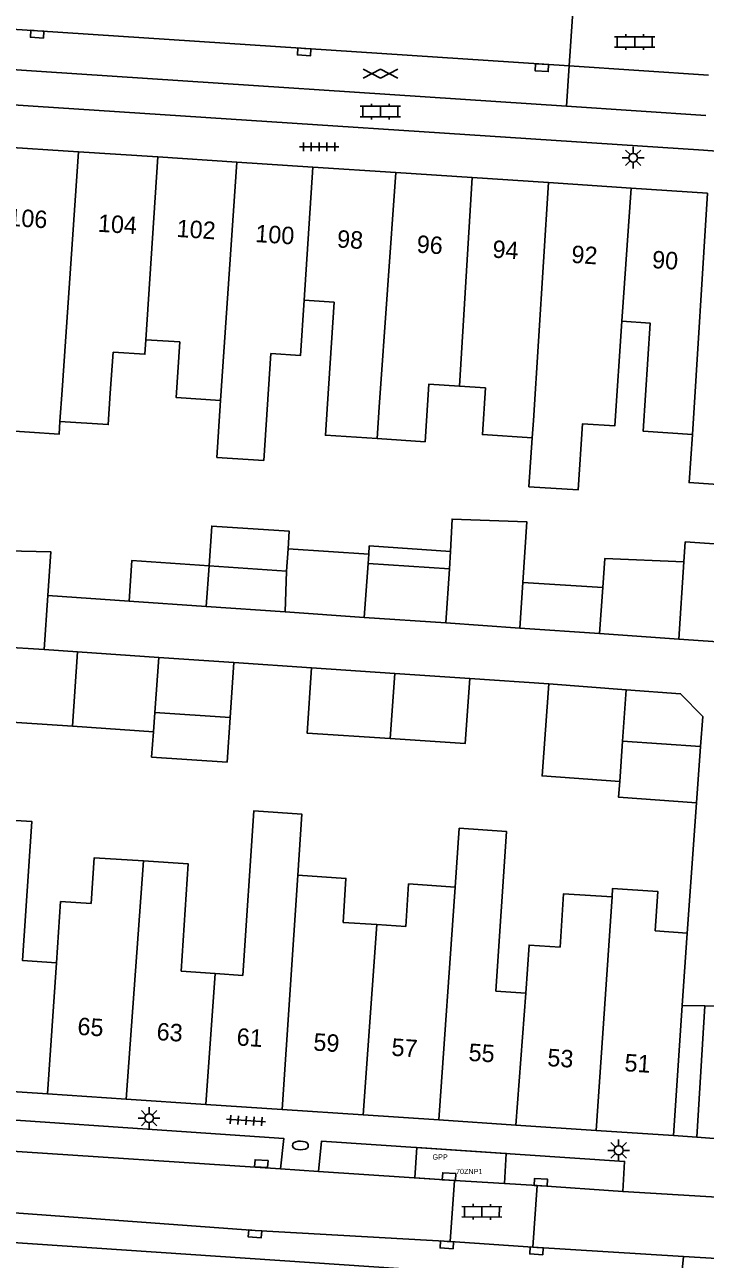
# Model space of a CAD drawing. Extents: x 132994 to 136000, y 393499 to 395512.
# Drawn here: x 133632.5 to 133671.5, y 395320.5 to 395391.3 of the extents above; entities that cross this region are included whole.
import ezdxf

# ---------------------------------------------------------------- set-up
doc = ezdxf.new("R2010")
doc.units = 0
for name, color, linetype in [('bp-anno-kenteken', 7, 'Continuous'), ('bp-grn-parkeervak', 7, 'Continuous'), ('gg-afsc-erfafscheiding', 7, 'Continuous'), ('gg-anno-huisnummerreeks BGT', 7, 'Continuous'), ('gg-bbg-gedigitaliseerde bebouwing', 7, 'Continuous'), ('gg-bbg-gedigitaliseerde bebouwing onder overbouw', 7, 'Continuous'), ('gg-bbg-gedigitaliseerde bijgebouw', 7, 'Continuous'), ('gg-bbg-hoofdgebouw', 7, 'Continuous'), ('gg-bbg-luifel en loopbrug', 7, 'Continuous'), ('gg-bbg-pand overbouw', 7, 'Continuous'), ('gg-bbg-tussenscheiding', 7, 'Continuous'), ('gg-bbg-tussenscheiding niveau 01', 7, 'Continuous'), ('gg-knt-verharding', 7, 'Continuous'), ('gg-knt-verharding nz', 7, 'Continuous'), ('gt-symb-brandkraan', 7, 'Continuous'), ('gt-symb-gesloten verharding', 7, 'Continuous'), ('gt-symb-klinker verharding', 7, 'Continuous'), ('gt-symb-kolk', 7, 'Continuous'), ('gt-symb-lichtmast', 7, 'Continuous'), ('gt-symb-tegel verharding', 7, 'Continuous'), ('kenmerkpunt gehandicapten parkeerplaats', 7, 'Continuous')]:
    doc.layers.add(name, color=color, linetype=linetype)

# ---------------------------------------------------------------- blocks, each defined once
blk = doc.blocks.new('gt0-LMAST')
at = {"layer": 'gt-symb-lichtmast'}
for p, q in [((-0.182, 0.173), (-0.447, 0.438)), ((-0.005, 0.246), (-0.005, 0.621)), ((0.172, 0.173), (0.437, 0.438)), ((-0.255, -0.004), (-0.63, -0.004)), ((-0.182, -0.181), (-0.447, -0.446)), ((-0.005, -0.254), (-0.005, -0.629)), ((0.437, -0.446), (0.172, -0.181)), ((0.245, -0.004), (0.62, -0.004))]:
    blk.add_line(p, q, dxfattribs=at)
blk.add_circle((-0.005, -0.004), 0.25, dxfattribs=at)
blk = doc.blocks.new('gt0-KL1')
at = {"layer": 'gt-symb-klinker verharding'}
for p, q in [((-1.15, 0.3), (1.15, 0.3)), ((-1, -0.3), (-1, 0.3)), ((-0.5, 0.3), (-0.5, 0.45)), ((0, -0.3), (0, 0.3)), ((0.5, 0.3), (0.5, 0.45)), ((1, -0.3), (1, 0.3)), ((-1.15, -0.3), (1.15, -0.3)), ((-0.5, -0.45), (-0.5, -0.3)), ((0.5, -0.45), (0.5, -0.3))]:
    blk.add_line(p, q, dxfattribs=at)
blk = doc.blocks.new('gt0-TEG1')
at = {"layer": 'gt-symb-tegel verharding'}
for p, q in [((-1.125, 0), (1.125, 0)), ((-0.9, -0.25), (-0.9, 0.25)), ((-0.45, -0.25), (-0.45, 0.25)), ((0, -0.25), (0, 0.25)), ((0.45, -0.25), (0.45, 0.25)), ((0.9, -0.25), (0.9, 0.25))]:
    blk.add_line(p, q, dxfattribs=at)
blk = doc.blocks.new('gt0-GESVH1')
at = {"layer": 'gt-symb-gesloten verharding'}
for p, q in [((-0.992, -0.261), (0.008, 0.239)), ((0.008, -0.261), (-0.992, 0.239)), ((0.008, 0.239), (1.008, -0.261)), ((1.008, 0.239), (0.008, -0.261))]:
    blk.add_line(p, q, dxfattribs=at)
blk = doc.blocks.new('gt0-KOLK')
at = {"layer": 'gt-symb-kolk'}
blk.add_lwpolyline([(0, 0), (0.375, 0), (0.375, 0.4), (-0.375, 0.4), (-0.375, 0), (0, 0)], dxfattribs=at)
blk = doc.blocks.new('gt0-BR')
at = {"layer": 'gt-symb-brandkraan'}
for centre, radius, start, end in [((-0.244, 0), 0.206, 107.56694, 252.43307), ((0.599, -2.664), 3, 106.89205, 107.56694), ((0, -0.691), 0.938, 73.10799, 106.89205), ((-0.599, -2.664), 3, 72.43309, 73.10799), ((0.244, 0), 0.206, 287.56695, 72.43309), ((0.599, 2.664), 3, 252.43307, 253.10797), ((0, 0.691), 0.938, 253.10797, 286.89206), ((-0.599, 2.664), 3, 286.89206, 287.56695)]:
    blk.add_arc(centre, radius, start, end, dxfattribs=at)

msp = doc.modelspace()

# ---------------------------------------------------------------- linework, layer by layer
at = {"layer": 'bp-grn-parkeervak'}
msp.add_lwpolyline([(133654.852, 395325.209), (133654.967, 395326.949), (133660.098, 395326.605), (133659.993, 395324.883), (133657.139, 395325.057), (133654.852, 395325.209)], dxfattribs=at)
at = {"layer": 'gg-afsc-erfafscheiding'}
for p, q in [((133638.47, 395358.272), (133633.821, 395358.591)), ((133648.926, 395354.454), (133644.476, 395354.757)), ((133662.545, 395353.527), (133658.013, 395353.849)), ((133671.013, 395346.71), (133670.47, 395339.245))]:
    msp.add_line(p, q, dxfattribs=at)
at = {"layer": 'gg-bbg-gedigitaliseerde bebouwing'}
for p, q in [((133637.551, 395372.55), (133637.396, 395370.194)), ((133658.907, 395370.511), (133657.411, 395370.611)), ((133643.706, 395369.789), (133643.503, 395366.519)), ((133652.695, 395367.597), (133655.454, 395367.418)), ((133646.205, 395366.344), (133643.503, 395366.519)), ((133670.287, 395360.539), (133670.363, 395361.678)), ((133650.739, 395339.858), (133652.675, 395339.73)), ((133654.34, 395339.62), (133652.675, 395339.73)), ((133670.47, 395339.245), (133668.64, 395339.367)), ((133670.194, 395335.096), (133670.47, 395339.245)), ((133641.452, 395337.05), (133643.413, 395336.919)), ((133643.413, 395336.919), (133644.998, 395336.814)), ((133659.501, 395335.905), (133661.221, 395335.791))]:
    msp.add_line(p, q, dxfattribs=at)
for points in [[(133629.907, 395376.766), (133629.344, 395368.188), (133634.464, 395367.853), (133634.511, 395368.579)], [(133646.205, 395366.344), (133646.604, 395372.472), (133648.309, 395372.361), (133648.514, 395375.529)], [(133649.849, 395369.589), (133650.231, 395375.417), (133648.514, 395375.529)], [(133661.588, 395367.632), (133661.403, 395364.838), (133664.222, 395364.651), (133664.473, 395368.443), (133666.323, 395368.32), (133666.721, 395374.321)], [(133670.771, 395367.837), (133667.947, 395368.022), (133668.353, 395374.214), (133666.721, 395374.321)], [(133669.992, 395356.09), (133674.736, 395355.776), (133675.933, 395373.833)], [(133639.436, 395373.268), (133639.379, 395372.43), (133637.551, 395372.55)], [(133639.436, 395373.268), (133641.382, 395373.137), (133641.167, 395369.958), (133643.706, 395369.789)], [(133655.454, 395367.418), (133655.668, 395370.724), (133657.411, 395370.611)], [(133661.588, 395367.632), (133658.73, 395367.822), (133658.907, 395370.511)], [(133634.511, 395368.579), (133637.278, 395368.398), (133637.396, 395370.194)], [(133652.695, 395367.597), (133649.732, 395367.789), (133649.849, 395369.589)], [(133670.771, 395367.837), (133670.588, 395365.07), (133673.082, 395364.905), (133672.857, 395361.512), (133670.363, 395361.678)], [(133644.998, 395336.814), (133645.625, 395346.245), (133648.376, 395346.062), (133648.143, 395342.559)], [(133630.455, 395345.803), (133632.892, 395345.641), (133632.362, 395337.662), (133634.303, 395337.533)], [(133657.168, 395341.882), (133657.406, 395345.255), (133660.109, 395345.076), (133659.501, 395335.905)], [(133636.298, 395340.931), (133636.472, 395343.565), (133639.308, 395343.377)], [(133639.308, 395343.377), (133641.862, 395343.208), (133641.452, 395337.05)], [(133648.143, 395342.559), (133650.906, 395342.375), (133650.739, 395339.858)], [(133654.34, 395339.62), (133654.502, 395342.059), (133657.168, 395341.882)], [(133663.186, 395338.44), (133663.39, 395341.502), (133666.169, 395341.317)], [(133666.169, 395341.317), (133666.201, 395341.802), (133668.79, 395341.63), (133668.64, 395339.367)], [(133634.303, 395337.533), (133634.541, 395341.047), (133636.298, 395340.931)], [(133661.221, 395335.791), (133661.405, 395338.559), (133663.186, 395338.44)]]:
    msp.add_lwpolyline(points, dxfattribs=at)
at = {"layer": 'gg-bbg-gedigitaliseerde bebouwing onder overbouw'}
msp.add_line((133670.194, 395335.096), (133669.7, 395327.63), dxfattribs=at)
at = {"layer": 'gg-bbg-gedigitaliseerde bijgebouw'}
for p, q in [((133647.59, 395361.278), (133647.502, 395359.989)), ((133652.215, 395360.961), (133647.59, 395361.278)), ((133656.904, 395361.119), (133656.855, 395360.12)), ((133652.18, 395360.44), (133652.215, 395360.961)), ((133656.855, 395360.12), (133652.18, 395360.44)), ((133647.502, 395359.989), (133643.059, 395360.294)), ((133661.06, 395359.349), (133665.638, 395359.063)), ((133633.821, 395358.591), (133633.609, 395355.496)), ((133638.47, 395358.272), (133642.899, 395357.968)), ((133647.428, 395357.657), (133642.899, 395357.968)), ((133651.957, 395357.345), (133647.428, 395357.657)), ((133656.632, 395357.023), (133651.957, 395357.345)), ((133660.875, 395356.731), (133656.632, 395357.023)), ((133665.45, 395356.416), (133660.875, 395356.731)), ((133669.992, 395356.09), (133665.45, 395356.416)), ((133633.609, 395355.496), (133635.509, 395355.367)), ((133635.509, 395355.367), (133640.174, 395355.049)), ((133640.174, 395355.049), (133644.476, 395354.757)), ((133644.261, 395351.599), (133644.476, 395354.757)), ((133653.706, 395354.136), (133648.926, 395354.454)), ((133658.013, 395353.849), (133653.706, 395354.136)), ((133662.545, 395353.527), (133666.974, 395353.196)), ((133639.865, 395350.789), (133639.94, 395351.893)), ((133639.94, 395351.893), (133644.261, 395351.599)), ((133635.221, 395351.105), (133639.865, 395350.789)), ((133666.61, 395347.941), (133666.774, 395350.25)), ((133671.248, 395349.932), (133666.774, 395350.25))]:
    msp.add_line(p, q, dxfattribs=at)
for points in [[(133661.06, 395359.349), (133661.282, 395362.817), (133656.993, 395362.979), (133656.904, 395361.119)], [(133628.063, 395361.237), (133633.993, 395361.1), (133633.821, 395358.591)], [(133643.059, 395360.294), (133638.63, 395360.598), (133638.47, 395358.272)], [(133670.287, 395360.539), (133665.755, 395360.722), (133665.638, 395359.063)], [(133635.221, 395351.105), (133630.842, 395351.403), (133631.136, 395355.665)], [(133653.439, 395350.401), (133648.68, 395350.715), (133648.926, 395354.454)], [(133653.439, 395350.401), (133657.749, 395350.118), (133658.013, 395353.849)], [(133662.545, 395353.527), (133662.152, 395348.258), (133666.61, 395347.941)], [(133666.974, 395353.196), (133670.101, 395352.963), (133671.371, 395351.667), (133671.248, 395349.932)]]:
    msp.add_lwpolyline(points, dxfattribs=at)
at = {"layer": 'gg-bbg-hoofdgebouw'}
for p, q in [((133630.4, 395384.38), (133635.567, 395384.041)), ((133635.567, 395384.041), (133640.124, 395383.742)), ((133640.124, 395383.742), (133644.657, 395383.445)), ((133644.657, 395383.445), (133649.009, 395383.159)), ((133649.009, 395383.159), (133653.771, 395382.847)), ((133653.771, 395382.847), (133658.148, 395382.559)), ((133658.148, 395382.559), (133662.528, 395382.272)), ((133662.528, 395382.272), (133667.263, 395381.961)), ((133667.263, 395381.961), (133671.644, 395381.674)), ((133633.795, 395330.018), (133629.386, 395330.311)), ((133638.299, 395329.718), (133633.795, 395330.018)), ((133642.881, 395329.414), (133638.299, 395329.718)), ((133647.259, 395329.122), (133642.881, 395329.414)), ((133651.894, 395328.814), (133647.259, 395329.122)), ((133656.225, 395328.526), (133651.894, 395328.814)), ((133660.657, 395328.231), (133656.225, 395328.526)), ((133665.261, 395327.925), (133660.657, 395328.231)), ((133669.7, 395327.63), (133665.261, 395327.925))]:
    msp.add_line(p, q, dxfattribs=at)
at = {"layer": 'gg-bbg-luifel en loopbrug'}
msp.add_line((133671.248, 395349.932), (133671.013, 395346.71), dxfattribs=at)
for points in [[(133643.059, 395360.294), (133643.21, 395362.578), (133647.656, 395362.285), (133647.59, 395361.278)], [(133656.904, 395361.119), (133652.248, 395361.438), (133652.215, 395360.961)], [(133644.261, 395351.599), (133644.088, 395349.043), (133639.766, 395349.336), (133639.865, 395350.789)], [(133666.61, 395347.941), (133666.545, 395347.028), (133671.013, 395346.71)]]:
    msp.add_lwpolyline(points, dxfattribs=at)
at = {"layer": 'gg-bbg-pand overbouw'}
for p, q in [((133670.194, 395335.096), (133671.481, 395335.07)), ((133671.481, 395335.07), (133672.544, 395335.048)), ((133669.7, 395327.63), (133671.019, 395327.539)), ((133671.019, 395327.539), (133672.03, 395327.47))]:
    msp.add_line(p, q, dxfattribs=at)
at = {"layer": 'gg-bbg-tussenscheiding'}
for p, q in [((133634.629, 395370.376), (133635.567, 395384.041)), ((133639.436, 395373.268), (133640.124, 395383.742)), ((133643.706, 395369.789), (133644.657, 395383.445)), ((133648.514, 395375.529), (133649.009, 395383.159)), ((133652.814, 395369.395), (133653.771, 395382.847)), ((133657.411, 395370.611), (133658.148, 395382.559)), ((133661.654, 395368.628), (133662.528, 395382.272)), ((133666.721, 395374.321), (133667.263, 395381.961)), ((133670.771, 395367.837), (133671.644, 395381.674)), ((133634.629, 395370.376), (133634.511, 395368.579)), ((133652.814, 395369.395), (133652.695, 395367.597)), ((133661.654, 395368.628), (133661.588, 395367.632)), ((133652.18, 395360.44), (133651.957, 395357.345)), ((133670.287, 395360.539), (133669.992, 395356.09)), ((133643.059, 395360.294), (133642.899, 395357.968)), ((133647.502, 395359.989), (133647.428, 395357.657)), ((133656.855, 395360.12), (133656.632, 395357.023)), ((133661.06, 395359.349), (133660.875, 395356.731)), ((133665.638, 395359.063), (133665.45, 395356.416)), ((133633.609, 395355.496), (133631.136, 395355.665)), ((133635.221, 395351.105), (133635.509, 395355.367)), ((133640.174, 395355.049), (133639.94, 395351.893)), ((133653.706, 395354.136), (133653.439, 395350.401)), ((133666.974, 395353.196), (133666.774, 395350.25)), ((133638.299, 395329.718), (133639.308, 395343.377)), ((133647.259, 395329.122), (133648.143, 395342.559)), ((133656.225, 395328.526), (133657.168, 395341.882)), ((133665.261, 395327.925), (133666.169, 395341.317)), ((133651.894, 395328.814), (133652.675, 395339.73)), ((133633.795, 395330.018), (133634.303, 395337.533)), ((133642.881, 395329.414), (133643.413, 395336.919)), ((133660.657, 395328.231), (133661.221, 395335.791))]:
    msp.add_line(p, q, dxfattribs=at)
at = {"layer": 'gg-bbg-tussenscheiding niveau 01'}
msp.add_line((133671.019, 395327.539), (133671.481, 395335.07), dxfattribs=at)
at = {"layer": 'gg-knt-verharding'}
for p, q in [((133663.716, 395388.964), (133664.014, 395393.392)), ((133607.783, 395390.334), (133633.459, 395388.643)), ((133663.561, 395386.661), (133663.716, 395388.964)), ((133633.459, 395388.643), (133663.561, 395386.661)), ((133671.548, 395386.118), (133663.561, 395386.661)), ((133649.332, 395325.576), (133647.157, 395325.72)), ((133656.876, 395321.554), (133657.139, 395325.057)), ((133657.139, 395325.057), (133659.993, 395324.883)), ((133659.993, 395324.883), (133661.88, 395324.768)), ((133661.88, 395324.768), (133661.619, 395321.236)), ((133673.624, 395324.019), (133666.779, 395324.42)), ((133656.876, 395321.554), (133661.619, 395321.236)), ((133677.256, 395320.27), (133670.27, 395320.701))]:
    msp.add_line(p, q, dxfattribs=at)
for points in [[(133607.783, 395390.334), (133607.688, 395388.337), (133632.976, 395386.664)], [(133632.976, 395386.664), (133671.414, 395384.133), (133676.258, 395383.777)], [(133647.157, 395325.72), (133647.342, 395327.466), (133624.418, 395329.038)], [(133649.332, 395325.576), (133649.515, 395327.314), (133666.887, 395326.15), (133666.779, 395324.42)], [(133624.126, 395322.026), (133670.099, 395318.914), (133670.27, 395320.701)]]:
    msp.add_lwpolyline(points, dxfattribs=at)
at = {"layer": 'gg-knt-verharding nz'}
for p, q in [((133663.716, 395388.964), (133633.214, 395390.981)), ((133663.716, 395388.964), (133671.704, 395388.439)), ((133624.295, 395327.234), (133647.157, 395325.72)), ((133649.332, 395325.576), (133657.139, 395325.057)), ((133661.88, 395324.768), (133666.779, 395324.42)), ((133661.619, 395321.236), (133670.27, 395320.701))]:
    msp.add_line(p, q, dxfattribs=at)
for points in [[(133546.182, 395396.654), (133575.669, 395394.719), (133633.214, 395390.981)], [(133624.062, 395323.774), (133645.704, 395322.197), (133656.876, 395321.554)]]:
    msp.add_lwpolyline(points, dxfattribs=at)

# ---------------------------------------------------------------- block references
at = {"layer": 'gt-symb-brandkraan', "rotation": -0.6875163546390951}
msp.add_blockref('gt0-BR', (133648.299, 395327.064), dxfattribs=at)
at = {"layer": 'gt-symb-gesloten verharding'}
msp.add_blockref('gt0-GESVH1', (133652.882, 395388.53), dxfattribs=at)
at = {"layer": 'gt-symb-klinker verharding'}
for p in [(133667.465, 395390.34), (133652.882, 395386.348)]:
    msp.add_blockref('gt0-KL1', p, dxfattribs=at)
at = {"layer": 'gt-symb-klinker verharding', "rotation": -0.5729387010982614}
msp.add_blockref('gt0-KL1', (133658.701, 395323.258), dxfattribs=at)
at = {"layer": 'gt-symb-kolk'}
for p, rotation in [((133633.214, 395390.981), 176.21640974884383), ((133648.529, 395389.972), 176.2164097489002), ((133662.157, 395389.066), 176.21640974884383), ((133646.043, 395325.82), -3.7264258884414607), ((133656.807, 395325.077), -3.554888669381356), ((133662.071, 395324.756), -3.5548886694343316), ((133645.704, 395322.197), 176.10210376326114), ((133656.707, 395321.565), 176.2164097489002), ((133661.848, 395321.221), 176.2164097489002)]:
    msp.add_blockref('gt0-KOLK', p, dxfattribs=dict(at, rotation=rotation))
at = {"layer": 'gt-symb-lichtmast'}
for p in [(133667.386, 395383.704), (133639.624, 395328.632), (133666.551, 395326.79)]:
    msp.add_blockref('gt0-LMAST', p, dxfattribs=at)
at = {"layer": 'gt-symb-tegel verharding'}
msp.add_blockref('gt0-TEG1', (133649.37, 395384.326), dxfattribs=at)
at = {"layer": 'gt-symb-tegel verharding', "rotation": 176.15925292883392}
msp.add_blockref('gt0-TEG1', (133645.181, 395328.492), dxfattribs=at)

# ---------------------------------------------------------------- texts
at = {"layer": 'bp-anno-kenteken'}
msp.add_text('70ZNP1', height=0.3, dxfattribs=at).set_placement((133657.217, 395325.425))
at = {"layer": 'gg-anno-huisnummerreeks BGT'}
for s, rotation, p in [('106', 356.2, (133631.526, 395379.797)), ('104', 356.3, (133636.665, 395379.458)), ('102', 356.3, (133641.177, 395379.162)), ('100', 356.2, (133645.687, 395378.868)), ('98', 356.3, (133650.375, 395378.559)), ('96', 356.2, (133654.942, 395378.26)), ('94', 356.3, (133659.287, 395377.974)), ('92', 356.2, (133663.811, 395377.678)), ('90', 356.3, (133668.439, 395377.374)), ('65', 356.2, (133635.488, 395333.412)), ('63', 356.2, (133640.029, 395333.11)), ('61', 356.2, (133644.617, 395332.805)), ('59', 356.2, (133649.016, 395332.512)), ('57', 356.2, (133653.495, 395332.215)), ('55', 356.2, (133657.918, 395331.92)), ('53', 356.2, (133662.435, 395331.62)), ('51', 356.2, (133666.858, 395331.326))]:
    msp.add_text(s, height=1, rotation=rotation, dxfattribs=at).set_placement(p)
at = {"layer": 'kenmerkpunt gehandicapten parkeerplaats'}
msp.add_text('GPP', height=0.3, dxfattribs=at).set_placement((133655.87, 395326.256))

doc.saveas('drawing.dxf')
